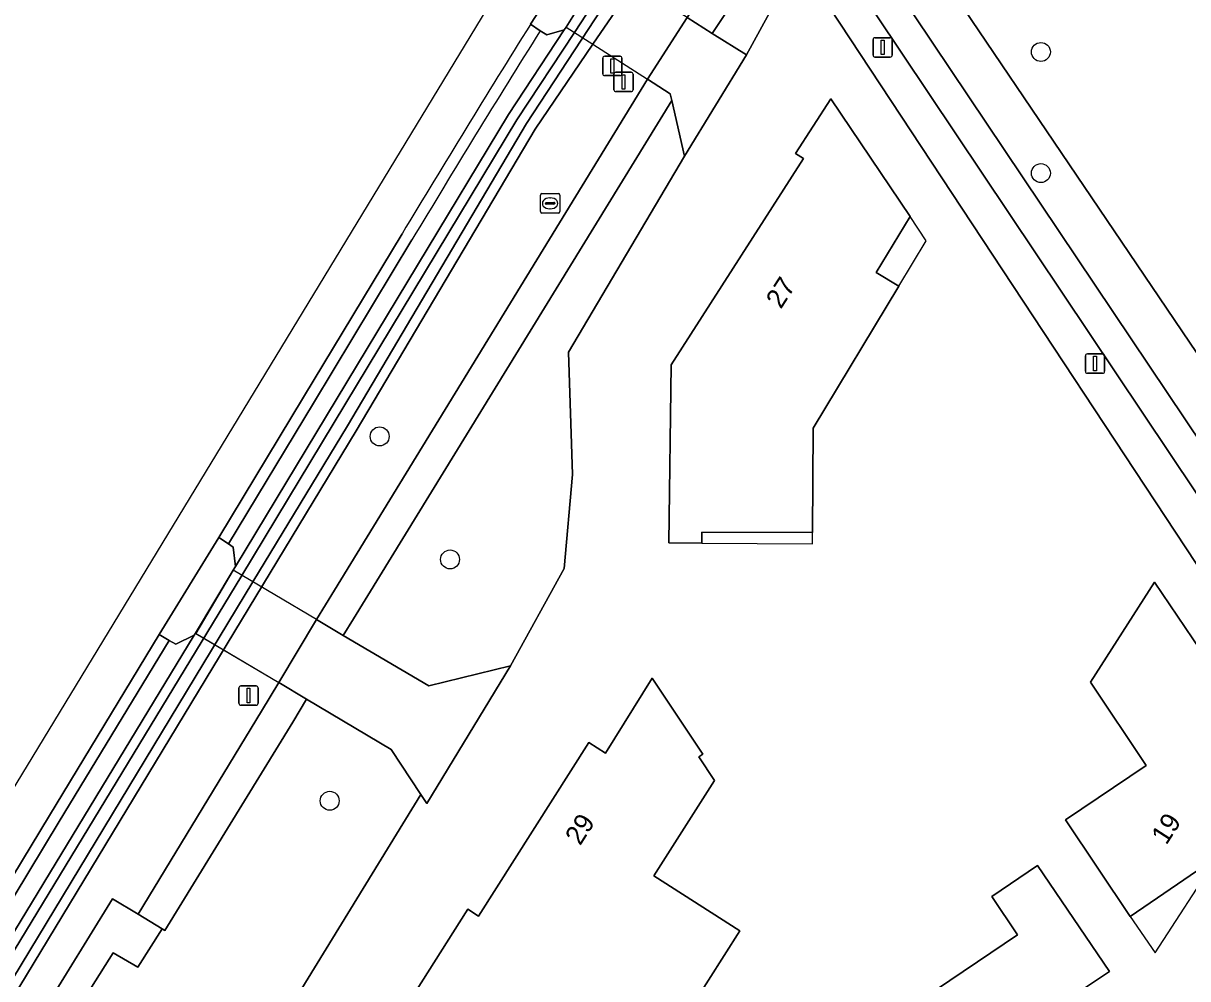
# Model space of a CAD drawing. Extents: x 158793 to 159888, y 384317 to 385256.
# Drawn here: x 158848.9 to 158908.9, y 384684 to 384733.3 of the extents above; entities that cross this region are included whole.
import ezdxf

# ---------------------------------------------------------------- set-up
doc = ezdxf.new("R2010")
doc.units = 0
for name, color, linetype in [('IMGEO_Berm_groen', 7, 'Continuous'), ('IMGEO_Boom', 7, 'Continuous'), ('IMGEO_Dek', 7, 'Continuous'), ('IMGEO_Erf', 7, 'Continuous'), ('IMGEO_Greppel_droge_sloot', 7, 'Continuous'), ('IMGEO_Groenvoorziening', 7, 'Continuous'), ('IMGEO_Lichtmast', 7, 'Continuous'), ('IMGEO_Oever', 7, 'Continuous'), ('IMGEO_Pand', 7, 'Continuous'), ('IMGEO_Pand_nummerreeks', 7, 'Continuous'), ('IMGEO_Pand_overbouw', 7, 'Continuous'), ('IMGEO_Rijbaan_lokaal_gesloten', 7, 'Continuous'), ('IMGEO_Rijbaan_lokaal_halfverhard', 7, 'Continuous'), ('IMGEO_Rijbaan_lokaal_open', 7, 'Continuous'), ('IMGEO_Rioolput', 7, 'Continuous'), ('IMGEO_Voetpad_gesloten', 7, 'Continuous'), ('IMGEO_Voetpad_open', 7, 'Continuous')]:
    doc.layers.add(name, color=color, linetype=linetype)

msp = doc.modelspace()

# ---------------------------------------------------------------- linework, layer by layer
at = {"layer": 'IMGEO_Berm_groen'}
for points in [[(158873.884, 384728.599), (158876.77, 384732.978), (158875.864, 384732.709), (158875.528, 384732.927)], [(158868.912, 384722.138), (158863.832, 384713.71), (158859.448, 384706.457), (158859.693, 384706.293), (158859.8, 384705.292), (158873.884, 384728.599)]]:
    msp.add_lwpolyline(points, dxfattribs=at)
msp.add_lwpolyline([(158857.673, 384701.743), (158856.721, 384701.284), (158856.386, 384701.478), (158850.716, 384692.143), (158844.427, 384681.746), (158844.72, 384681.564), (158844.826, 384680.613)], close=True, dxfattribs=at)
msp.add_arc((159452.466, 384371.716), 680.684, 147.950001, 149.015318, dxfattribs=at)
at = {"layer": 'IMGEO_Boom'}
for centre in [(158901.361, 384731.829), (158901.361, 384725.581), (158867.244, 384712.001), (158870.876, 384705.656), (158864.668, 384693.206)]:
    msp.add_circle(centre, 0.489, dxfattribs=at)
at = {"layer": 'IMGEO_Dek'}
for points in [[(158883.104, 384733.612), (158880.366, 384735.326), (158878.84, 384736.282), (158876.86, 384733.115), (158878.25, 384732.229), (158881.066, 384730.434)], [(158863.979, 384702.55), (158859.691, 384705.098), (158857.762, 384701.836), (158862.035, 384699.3)]]:
    msp.add_lwpolyline(points, close=True, dxfattribs=at)
at = {"layer": 'IMGEO_Erf'}
for points in [[(158951.086, 384827.221), (158939.626, 384810.234), (158935.537, 384804.144), (158926.293, 384790.814), (158922.895, 384785.874), (158911.021, 384768.255), (158908.919, 384765.124), (158902.963, 384756.125), (158899.474, 384750.866), (158892.722, 384740.964), (158921.437, 384698.523), (158922.798, 384700.654), (158924.704, 384703.639), (158925.321, 384704.179), (158930.5, 384712.328), (158930.039, 384713.226), (158931.6, 384714.377), (158937.688, 384723.377), (158942.331, 384730.999), (158945.25, 384735.359)], [(158897.345, 384661.12), (158912.641, 384684.801), (158917.762, 384692.731), (158888.897, 384736.52), (158888.837, 384736.562), (158886.168, 384731.676), (158882.978, 384726.449), (158876.994, 384716.338), (158877.199, 384710.041), (158876.769, 384705.188), (158873.999, 384700.174), (158869.678, 384693.069), (158869.375, 384693.528), (158857.738, 384674.588)]]:
    msp.add_lwpolyline(points, dxfattribs=at)
for points in [[(158882.278, 384715.693), (158889.115, 384726.337), (158888.706, 384726.599), (158890.516, 384729.416), (158894.613, 384723.337), (158892.868, 384720.446), (158894.028, 384719.745), (158889.604, 384712.418), (158889.573, 384707.04), (158883.871, 384707.068), (158883.873, 384706.488), (158882.164, 384706.509)], [(158902.626, 384692.231), (158906.795, 384695.035), (158903.921, 384699.332), (158907.229, 384704.487), (158913.554, 384695.127), (158910.468, 384690.318), (158905.968, 384687.242)], [(158872.05, 384675.957), (158873.532, 384678.282), (158868.422, 384681.53), (158866.785, 384678.954), (158866.447, 384679.168), (158871.794, 384687.612), (158872.343, 384687.264), (158878.036, 384696.214), (158878.905, 384695.659), (158881.297, 384699.528), (158883.913, 384695.612), (158883.713, 384695.469), (158884.519, 384694.261), (158881.387, 384689.332), (158885.835, 384686.506), (158876.939, 384672.503), (158876.568, 384672.738), (158876.734, 384673.002)], [(158891.236, 384680.76), (158895.06, 384683.33), (158895.28, 384683.003), (158900.155, 384686.29), (158898.829, 384688.27), (158901.189, 384689.866), (158904.892, 384684.406), (158903.142, 384683.233), (158904.534, 384681.155), (158900.976, 384678.758), (158902.078, 384677.102), (158900.144, 384675.796), (158900.734, 384674.905), (158896.946, 384672.367)]]:
    msp.add_lwpolyline(points, close=True, dxfattribs=at)
at = {"layer": 'IMGEO_Greppel_droge_sloot'}
for points in [[(158903.79, 384773.178), (158895.209, 384760.114), (158895.514, 384759.905), (158895.126, 384759.324), (158892.658, 384755.635), (158892.381, 384755.812), (158888.304, 384749.613), (158885.911, 384745.974), (158886.094, 384745.857), (158885.523, 384744.967), (158883.568, 384741.923), (158883.342, 384742.065), (158880.033, 384737.034), (158877.301, 384732.834), (158874.326, 384728.32), (158860.141, 384704.831), (158845.162, 384680.187)], [(158845.756, 384679.832), (158860.704, 384704.496), (158865.586, 384712.552), (158874.82, 384728.136), (158879.769, 384735.7), (158885.859, 384744.611), (158889.814, 384750.397), (158895.665, 384758.96), (158904.883, 384772.441)]]:
    msp.add_lwpolyline(points, dxfattribs=at)
at = {"layer": 'IMGEO_Groenvoorziening'}
for points in [[(158903.347, 384768.953), (158890.395, 384750), (158880.366, 384735.326), (158878.25, 384732.229), (158875.261, 384727.855), (158866.035, 384712.283), (158822.045, 384639.698)], [(158849.895, 384682.375), (158853.461, 384688.148), (158854.782, 384687.363), (158861.144, 384697.823), (158862.035, 384699.3), (158863.979, 384702.55), (158864.912, 384704.073), (158881.066, 384730.434), (158883.104, 384733.612), (158886.544, 384738.848), (158885.932, 384739.244), (158887.119, 384741.057), (158888.302, 384740.301), (158889.541, 384742.218), (158888.375, 384742.982), (158889.67, 384744.945), (158890.332, 384744.513), (158896.584, 384753.802), (158898.703, 384756.909), (158905.687, 384767.363)]]:
    msp.add_lwpolyline(points, dxfattribs=at)
for points in [[(158899.474, 384750.866), (158898.193, 384752.685), (158897.889, 384752.896), (158891.624, 384743.655), (158892.649, 384742.981), (158890.664, 384739.928), (158891.203, 384739.123), (158893.901, 384735.12), (158920, 384696.198), (158920.219, 384696.537), (158921.771, 384695.549), (158924.407, 384699.588), (158922.798, 384700.654), (158921.437, 384698.523), (158892.722, 384740.964)], [(158888.837, 384736.562), (158888.897, 384736.52), (158892.825, 384733.792), (158892.46, 384734.337), (158890.519, 384737.206), (158889.689, 384738.429), (158888.95, 384737.291), (158887.857, 384737.998), (158884.405, 384732.787), (158886.168, 384731.676)], [(158892.825, 384733.792), (158888.897, 384736.52), (158917.762, 384692.731), (158919.023, 384694.684)], [(158882.978, 384726.449), (158882.319, 384729.32), (158865.9, 384702.599), (158865.367, 384701.731), (158869.784, 384699.143), (158873.999, 384700.174), (158876.769, 384705.188), (158877.199, 384710.041), (158876.994, 384716.338)], [(158869.375, 384693.528), (158867.839, 384695.855), (158863.469, 384698.449), (158862.767, 384697.261), (158856.165, 384686.513), (158856.025, 384686.594), (158854.77, 384684.617), (158853.501, 384685.366), (158852.386, 384683.585), (158853.653, 384682.794), (158852.435, 384680.789), (158852.565, 384680.725), (158851.995, 384679.725), (158850.411, 384677.035), (158855.47, 384674.026), (158857.738, 384674.588)]]:
    msp.add_lwpolyline(points, close=True, dxfattribs=at)
at = {"layer": 'IMGEO_Lichtmast'}
for p, q in [((158892.699, 384731.665), (158892.699, 384732.465)), ((158892.699, 384732.465), (158892.699, 384731.665)), ((158892.799, 384732.565), (158893.589, 384732.565)), ((158893.589, 384732.565), (158892.799, 384732.565)), ((158893.689, 384732.465), (158893.689, 384731.665)), ((158893.689, 384731.665), (158893.689, 384732.465)), ((158878.755, 384730.708), (158878.755, 384731.508)), ((158878.755, 384731.508), (158878.755, 384730.708)), ((158878.855, 384731.608), (158879.645, 384731.608)), ((158879.645, 384731.608), (158878.855, 384731.608)), ((158879.745, 384731.508), (158879.745, 384730.708)), ((158879.745, 384730.708), (158879.745, 384731.508)), ((158893.589, 384731.565), (158892.799, 384731.565)), ((158892.799, 384731.565), (158893.589, 384731.565)), ((158879.329, 384729.882), (158879.329, 384730.682)), ((158879.329, 384730.682), (158879.329, 384729.882)), ((158879.429, 384730.782), (158880.219, 384730.782)), ((158880.219, 384730.782), (158879.429, 384730.782)), ((158880.319, 384730.682), (158880.319, 384729.882)), ((158880.319, 384729.882), (158880.319, 384730.682)), ((158879.645, 384730.608), (158878.855, 384730.608)), ((158878.855, 384730.608), (158879.645, 384730.608)), ((158880.219, 384729.782), (158879.429, 384729.782)), ((158879.429, 384729.782), (158880.219, 384729.782)), ((158903.757, 384716.257), (158904.547, 384716.257)), ((158904.547, 384716.257), (158903.757, 384716.257)), ((158903.657, 384715.357), (158903.657, 384716.157)), ((158903.657, 384716.157), (158903.657, 384715.357)), ((158904.647, 384716.157), (158904.647, 384715.357)), ((158904.647, 384715.357), (158904.647, 384716.157)), ((158904.547, 384715.257), (158903.757, 384715.257)), ((158903.757, 384715.257), (158904.547, 384715.257)), ((158859.981, 384698.233), (158859.981, 384699.033)), ((158859.981, 384699.033), (158859.981, 384698.233)), ((158860.081, 384699.133), (158860.871, 384699.133)), ((158860.871, 384699.133), (158860.081, 384699.133)), ((158860.971, 384699.033), (158860.971, 384698.233)), ((158860.971, 384698.233), (158860.971, 384699.033)), ((158860.871, 384698.133), (158860.081, 384698.133)), ((158860.081, 384698.133), (158860.871, 384698.133))]:
    msp.add_line(p, q, dxfattribs=at)
for points in [[(158893.119, 384732.44), (158893.269, 384732.44), (158893.269, 384731.69), (158893.119, 384731.69), (158893.119, 384732.44)], [(158879.175, 384731.483), (158879.325, 384731.483), (158879.325, 384730.733), (158879.175, 384730.733), (158879.175, 384731.483)], [(158879.749, 384730.657), (158879.899, 384730.657), (158879.899, 384729.907), (158879.749, 384729.907), (158879.749, 384730.657)], [(158904.077, 384716.132), (158904.227, 384716.132), (158904.227, 384715.382), (158904.077, 384715.382), (158904.077, 384716.132)], [(158860.401, 384699.008), (158860.551, 384699.008), (158860.551, 384698.258), (158860.401, 384698.258), (158860.401, 384699.008)]]:
    msp.add_lwpolyline(points, dxfattribs=at)
for centre, start, end in [((158892.799, 384732.465), 90, 180), ((158892.799, 384732.465), 90, 180), ((158893.589, 384732.465), 0, 90), ((158893.589, 384732.465), 360, 90), ((158878.855, 384731.508), 90, 180), ((158878.855, 384731.508), 90, 180), ((158879.645, 384731.508), 0, 90), ((158879.645, 384731.508), 360, 90), ((158892.799, 384731.665), 180, 270), ((158892.799, 384731.665), 180, 270), ((158893.589, 384731.665), 270, 0), ((158893.589, 384731.665), 270, 0), ((158878.855, 384730.708), 180, 270), ((158878.855, 384730.708), 180, 270), ((158879.429, 384730.682), 90, 180), ((158879.429, 384730.682), 90, 180), ((158879.645, 384730.708), 270, 0), ((158879.645, 384730.708), 270, 0), ((158880.219, 384730.682), 0, 90), ((158880.219, 384730.682), 360, 90), ((158879.429, 384729.882), 180, 270), ((158879.429, 384729.882), 180, 270), ((158880.219, 384729.882), 270, 0), ((158880.219, 384729.882), 270, 0), ((158903.757, 384716.157), 90, 180), ((158903.757, 384716.157), 90, 180), ((158904.547, 384716.157), 0, 90), ((158904.547, 384716.157), 360, 90), ((158903.757, 384715.357), 180, 270), ((158903.757, 384715.357), 180, 270), ((158904.547, 384715.357), 270, 0), ((158904.547, 384715.357), 270, 0), ((158860.081, 384699.033), 90, 180), ((158860.081, 384699.033), 90, 180), ((158860.871, 384699.033), 0, 90), ((158860.871, 384699.033), 360, 90), ((158860.081, 384698.233), 180, 270), ((158860.081, 384698.233), 180, 270), ((158860.871, 384698.233), 270, 0), ((158860.871, 384698.233), 270, 0)]:
    msp.add_arc(centre, 0.1, start, end, dxfattribs=at)
at = {"layer": 'IMGEO_Oever'}
for points in [[(158845.162, 384680.187), (158860.141, 384704.831), (158874.326, 384728.32), (158877.301, 384732.834), (158880.033, 384737.034), (158883.342, 384742.065), (158883.568, 384741.923), (158885.523, 384744.967), (158886.094, 384745.857), (158885.911, 384745.974), (158888.304, 384749.613), (158892.381, 384755.812), (158892.658, 384755.635), (158895.126, 384759.324), (158895.514, 384759.905), (158895.209, 384760.114), (158903.79, 384773.178)], [(158904.883, 384772.441), (158895.665, 384758.96), (158889.814, 384750.397), (158885.859, 384744.611), (158879.769, 384735.7), (158874.82, 384728.136), (158865.586, 384712.552), (158860.704, 384704.496), (158845.756, 384679.832)], [(158822.045, 384639.698), (158866.035, 384712.283), (158875.261, 384727.855), (158878.25, 384732.229), (158880.366, 384735.326), (158890.395, 384750), (158903.347, 384768.953)], [(158894.619, 384760.497), (158894.676, 384759.863), (158894.567, 384759.701), (158892.473, 384756.587), (158892.358, 384756.416), (158891.843, 384756.276), (158887.716, 384750), (158885.156, 384746.106), (158885.239, 384745.858), (158885.113, 384745.661), (158883.345, 384742.891), (158883.26, 384742.758), (158882.905, 384742.683), (158879.422, 384737.387), (158878.976, 384736.498), (158878.84, 384736.282), (158876.859, 384733.116), (158876.77, 384732.978), (158873.884, 384728.599), (158859.8, 384705.292), (158859.686, 384705.101), (158857.737, 384701.851), (158857.673, 384701.743), (158844.826, 384680.613)]]:
    msp.add_lwpolyline(points, dxfattribs=at)
at = {"layer": 'IMGEO_Pand'}
for points in [[(158883.873, 384706.488), (158883.871, 384707.068), (158889.573, 384707.04), (158889.604, 384712.418), (158894.028, 384719.745), (158892.868, 384720.446), (158894.613, 384723.337), (158890.516, 384729.416), (158888.706, 384726.599), (158889.115, 384726.337), (158882.278, 384715.693), (158882.164, 384706.509)], [(158910.468, 384690.318), (158913.554, 384695.127), (158907.229, 384704.487), (158903.921, 384699.332), (158906.795, 384695.035), (158902.626, 384692.231), (158905.968, 384687.242)], [(158885.835, 384686.506), (158881.387, 384689.332), (158884.519, 384694.261), (158883.713, 384695.469), (158883.913, 384695.612), (158881.297, 384699.528), (158878.905, 384695.659), (158878.036, 384696.214), (158872.343, 384687.264), (158871.794, 384687.612), (158866.447, 384679.168), (158866.785, 384678.954), (158868.422, 384681.53), (158873.532, 384678.282), (158872.05, 384675.957), (158876.734, 384673.002), (158876.568, 384672.738), (158876.939, 384672.503)], [(158891.236, 384680.76), (158896.946, 384672.367), (158900.734, 384674.905), (158900.144, 384675.796), (158902.078, 384677.102), (158900.976, 384678.758), (158904.534, 384681.155), (158903.142, 384683.233), (158904.892, 384684.406), (158901.189, 384689.866), (158898.829, 384688.27), (158900.155, 384686.29), (158895.28, 384683.003), (158895.06, 384683.33)]]:
    msp.add_lwpolyline(points, close=True, dxfattribs=at)
at = {"layer": 'IMGEO_Pand_overbouw'}
for points in [[(158894.028, 384719.745), (158895.444, 384722.091), (158894.613, 384723.337), (158892.868, 384720.446)], [(158889.573, 384707.04), (158883.871, 384707.068), (158883.873, 384706.488), (158889.574, 384706.458)], [(158910.468, 384690.318), (158905.968, 384687.242), (158907.261, 384685.366)]]:
    msp.add_lwpolyline(points, close=True, dxfattribs=at)
at = {"layer": 'IMGEO_Rijbaan_lokaal_gesloten'}
for points in [[(158875.025, 384733.254), (158877.974, 384737.788), (158881.436, 384743.094), (158884.188, 384747.217), (158885.549, 384749.191), (158883.448, 384750.625), (158877.785, 384742.308), (158799.129, 384612.894)], [(158799.129, 384612.894), (158801.029, 384611.734), (158808.928, 384624.71), (158816.544, 384637.204), (158819.524, 384642.048), (158824.764, 384650.628), (158827.853, 384655.692), (158833.541, 384665), (158840.858, 384677.051), (158843.876, 384682.089), (158844.473, 384682.981), (158850.203, 384692.454), (158855.867, 384701.778), (158858.949, 384706.792), (158863.318, 384714.02), (158868.398, 384722.447)]]:
    msp.add_lwpolyline(points, dxfattribs=at)
for points in [[(158883.104, 384733.612), (158880.366, 384735.326), (158878.84, 384736.282), (158876.859, 384733.116), (158878.25, 384732.229), (158881.066, 384730.434)], [(158863.979, 384702.55), (158859.686, 384705.101), (158857.737, 384701.851), (158862.035, 384699.3)]]:
    msp.add_lwpolyline(points, close=True, dxfattribs=at)
msp.add_arc((159462.455, 384365.598), 692.997, 147.958739, 149.006872, dxfattribs=at)
at = {"layer": 'IMGEO_Rijbaan_lokaal_halfverhard'}
for points in [[(158875.528, 384732.927), (158875.025, 384733.254)], [(158868.398, 384722.447), (158863.318, 384714.02), (158858.949, 384706.792), (158859.448, 384706.457), (158863.832, 384713.71), (158868.912, 384722.138)]]:
    msp.add_lwpolyline(points, dxfattribs=at)
msp.add_lwpolyline([(158850.716, 384692.143), (158856.386, 384701.478), (158855.867, 384701.778), (158850.203, 384692.454), (158844.473, 384682.981), (158843.876, 384682.089), (158844.427, 384681.746)], close=True, dxfattribs=at)
for centre, radius, start, end in [((159462.455, 384365.598), 692.997, 147.958739, 149.006872), ((159452.466, 384371.716), 680.684, 147.950001, 149.015318)]:
    msp.add_arc(centre, radius, start, end, dxfattribs=at)
at = {"layer": 'IMGEO_Rijbaan_lokaal_open'}
for points in [[(158878.84, 384736.282), (158878.976, 384736.498), (158878.824, 384737.283), (158878.49, 384737.481), (158877.974, 384737.788), (158875.025, 384733.254), (158875.528, 384732.927), (158875.864, 384732.709), (158876.77, 384732.978), (158876.859, 384733.116)], [(158886.168, 384731.676), (158884.405, 384732.787), (158883.104, 384733.612), (158881.066, 384730.434), (158882.239, 384729.667), (158882.319, 384729.32), (158882.978, 384726.449)], [(158859.686, 384705.101), (158859.8, 384705.292), (158859.693, 384706.293), (158859.448, 384706.457), (158858.949, 384706.792), (158855.867, 384701.778), (158856.386, 384701.478), (158856.721, 384701.284), (158857.673, 384701.743), (158857.737, 384701.851)], [(158873.999, 384700.174), (158869.784, 384699.143), (158865.367, 384701.731), (158863.979, 384702.55), (158862.035, 384699.3), (158863.469, 384698.449), (158867.839, 384695.855), (158869.375, 384693.528), (158869.678, 384693.069)]]:
    msp.add_lwpolyline(points, close=True, dxfattribs=at)
at = {"layer": 'IMGEO_Rioolput'}
for p, q in [((158875.538, 384723.596), (158875.538, 384724.448)), ((158875.613, 384724.522), (158876.465, 384724.522)), ((158875.797, 384724.016), (158875.797, 384724.028)), ((158875.84, 384724.065), (158876.238, 384724.065)), ((158876.026, 384724.302), (158876.051, 384724.302)), ((158876.281, 384724.028), (158876.281, 384724.016)), ((158876.539, 384724.448), (158876.539, 384723.596)), ((158876.465, 384723.522), (158875.613, 384723.522)), ((158876.235, 384723.979), (158875.837, 384723.979)), ((158876.049, 384723.742), (158876.024, 384723.742))]:
    msp.add_line(p, q, dxfattribs=at)
for points in [[(158875.538, 384723.596), (158875.538, 384724.448)], [(158875.613, 384724.522), (158876.465, 384724.522)], [(158876.539, 384724.448), (158876.539, 384723.596)], [(158876.465, 384723.522), (158875.613, 384723.522)]]:
    msp.add_lwpolyline(points, dxfattribs=at)
for centre, radius, start, end in [((158875.615, 384724.446), 0.0765, 91.55205, 178.44795), ((158875.615, 384724.446), 0.0765, 91.55205, 178.44795), ((158875.837, 384724.025), 0.0403, 85.87752, 175.75265), ((158875.834, 384724.015), 0.0366, 178.93798, 274.71019), ((158876.238, 384724.022), 0.043, 264.86636, 352.45326), ((158876.242, 384724.027), 0.0386, 1.73085, 96.63898), ((158876.463, 384724.446), 0.0765, 1.55205, 88.44795), ((158876.463, 384724.446), 0.0765, 1.55205, 88.44795), ((158875.615, 384723.598), 0.0765, 181.55205, 268.44795), ((158875.615, 384723.598), 0.0765, 181.55205, 268.44795), ((158876.463, 384723.598), 0.0765, 271.55205, 358.44795), ((158876.463, 384723.598), 0.0765, 271.55205, 358.44795)]:
    msp.add_arc(centre, radius, start, end, dxfattribs=at)
for centre, major_axis, ratio, start_param, end_param in [((158876.025, 384724.022), (-0.387, 0.002), 0.722429, 4.712389, 7.853982), ((158876.05, 384724.022), (-0.39, 0.002), 0.717154, 1.570796, 4.712389)]:
    msp.add_ellipse(centre, major_axis=major_axis, ratio=ratio, start_param=start_param, end_param=end_param, dxfattribs=at)
at = {"layer": 'IMGEO_Voetpad_gesloten'}
for points in [[(158893.901, 384735.12), (158891.203, 384739.123), (158890.664, 384739.928), (158889.689, 384738.429), (158890.519, 384737.206), (158892.46, 384734.337), (158892.825, 384733.792), (158919.023, 384694.684), (158920, 384696.198)], [(158887.857, 384737.998), (158886.544, 384738.848), (158883.104, 384733.612), (158884.405, 384732.787)], [(158882.319, 384729.32), (158882.239, 384729.667), (158881.066, 384730.434), (158864.912, 384704.073), (158863.979, 384702.55), (158865.367, 384701.731), (158865.9, 384702.599)], [(158863.469, 384698.449), (158862.035, 384699.3), (158861.144, 384697.823), (158854.782, 384687.363), (158856.025, 384686.594), (158856.165, 384686.513), (158862.767, 384697.261)]]:
    msp.add_lwpolyline(points, close=True, dxfattribs=at)
at = {"layer": 'IMGEO_Voetpad_open'}
msp.add_lwpolyline([(158856.025, 384686.594), (158854.782, 384687.363), (158853.461, 384688.148), (158849.895, 384682.375), (158851.23, 384681.541), (158852.435, 384680.789), (158853.653, 384682.794), (158852.386, 384683.585), (158853.501, 384685.366), (158854.77, 384684.617)], close=True, dxfattribs=at)

# ---------------------------------------------------------------- texts
at = {"layer": 'IMGEO_Pand_nummerreeks'}
for s, rotation, p in [('27', 57.1405, (158887.945, 384718.533)), ('29', 57.53452, (158877.591, 384690.856)), ('19', 57.25534, (158907.833, 384690.887))]:
    msp.add_text(s, height=1, rotation=rotation, dxfattribs=at).set_placement(p)

doc.saveas('drawing.dxf')
